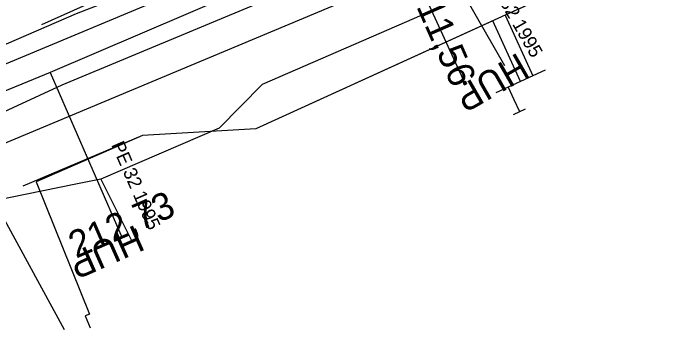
# Model space of a CAD drawing. Extents: x -746464 to -745690, y -1051581 to -1049993.
# Drawn here: x -746343.22 to -746318.26, y -1050927.68 to -1050915.48 of the extents above; entities that cross this region are included whole.
import ezdxf

# ---------------------------------------------------------------- set-up
doc = ezdxf.new("R2010")
doc.units = 0
for name, color, linetype in [('04_CETIN_sdelovaci_podzem', 7, 'Continuous'), ('48_Prazs_plynarenska_STL', 7, 'Continuous'), ('48_Prazs_plynarenska_STL_popisy', 7, 'Continuous'), ('51_PVaK_kanal_jednotna_overena poloha_rad', 7, 'Continuous'), ('51_PVaK_kanal_popisy', 7, 'Continuous'), ('51_PVaK_vodovod_chranicky_objekty', 7, 'Continuous'), ('51_PVaK_vodovod_overena poloha_pripojka', 7, 'Continuous'), ('51_PVaK_vodovod_overena poloha_rad', 7, 'Continuous'), ('55_PREdi_NN', 7, 'Continuous'), ('55_PREdi_NN_pripojovaci_misto', 7, 'Continuous')]:
    doc.layers.add(name, color=color, linetype=linetype)

msp = doc.modelspace()

# ---------------------------------------------------------------- linework, layer by layer
at = {"layer": '04_CETIN_sdelovaci_podzem'}
for points in [[(-746315.95, -1050910.27), (-746334, -1050918.11), (-746335.59, -1050919.73), (-746339.98, -1050921.62)], [(-746346.12, -1050918.43), (-746334.62, -1050913.63), (-746330.71, -1050911.97), (-746327.76, -1050910.71)], [(-746339.98, -1050921.62), (-746340.96, -1050921.82)], [(-746339.98, -1050921.62), (-746338.8, -1050923.97)], [(-746340.96, -1050921.82), (-746343.95, -1050922.43)], [(-746343.95, -1050922.43), (-746341.34, -1050927.2)]]:
    msp.add_lwpolyline(points, dxfattribs=at)
at = {"layer": '48_Prazs_plynarenska_STL'}
for points in [[(-746327.22, -1050911.55), (-746328.21, -1050911.82), (-746341.86, -1050917.67), (-746359.38, -1050924.87), (-746365.79, -1050928.01), (-746368.18, -1050929.18), (-746377.33, -1050931.54), (-746388.65, -1050934.51), (-746391.55, -1050935.26), (-746400.4, -1050936.71), (-746422.61, -1050940.19), (-746437.56, -1050942.53), (-746446.95, -1050943.92), (-746453.64, -1050944.15), (-746458.107, -1050944.381)], [(-746328.21, -1050911.82), (-746325.009, -1050917.409)], [(-746341.86, -1050917.67), (-746339.187, -1050923.798)]]:
    msp.add_lwpolyline(points, dxfattribs=at)
at = {"layer": '51_PVaK_kanal_jednotna_overena poloha_rad'}
msp.add_lwpolyline([(-746373.31, -1050932.76), (-746359.997, -1050927.185), (-746343.302, -1050920.194), (-746331.403, -1050915.211), (-746328.82, -1050914.13)], dxfattribs=at)
at = {"layer": '51_PVaK_vodovod_chranicky_objekty'}
for p, q in [((-746326.454, -1050917.994), (-746326.503, -1050918.127)), ((-746326.454, -1050917.994), (-746326.472, -1050918.003)), ((-746326.454, -1050917.994), (-746326.446, -1050918.013)), ((-746326.545, -1050918.036), (-746326.527, -1050918.028)), ((-746326.545, -1050918.036), (-746326.412, -1050918.085)), ((-746326.545, -1050918.036), (-746326.536, -1050918.054)), ((-746326.503, -1050918.127), (-746326.511, -1050918.109)), ((-746326.503, -1050918.127), (-746326.485, -1050918.119)), ((-746326.412, -1050918.085), (-746326.43, -1050918.094)), ((-746326.412, -1050918.085), (-746326.421, -1050918.067))]:
    msp.add_line(p, q, dxfattribs=at)
msp.add_lwpolyline([(-746326.458, -1050918.106), (-746326.453, -1050918.104), (-746326.449, -1050918.101), (-746326.445, -1050918.098), (-746326.441, -1050918.094), (-746326.438, -1050918.089), (-746326.435, -1050918.085), (-746326.433, -1050918.081), (-746326.431, -1050918.075), (-746326.43, -1050918.07), (-746326.429, -1050918.065), (-746326.428, -1050918.06), (-746326.429, -1050918.054), (-746326.43, -1050918.049), (-746326.431, -1050918.044), (-746326.433, -1050918.04), (-746326.435, -1050918.035), (-746326.438, -1050918.031), (-746326.441, -1050918.027), (-746326.445, -1050918.023), (-746326.45, -1050918.02), (-746326.454, -1050918.018), (-746326.459, -1050918.015), (-746326.464, -1050918.013), (-746326.469, -1050918.012), (-746326.474, -1050918.011), (-746326.48, -1050918.011), (-746326.485, -1050918.011), (-746326.49, -1050918.012), (-746326.495, -1050918.013), (-746326.499, -1050918.015), (-746326.504, -1050918.017), (-746326.508, -1050918.02), (-746326.512, -1050918.023), (-746326.516, -1050918.027), (-746326.519, -1050918.032), (-746326.522, -1050918.036), (-746326.524, -1050918.041), (-746326.526, -1050918.046), (-746326.527, -1050918.051), (-746326.528, -1050918.056), (-746326.529, -1050918.062), (-746326.528, -1050918.067), (-746326.527, -1050918.072), (-746326.526, -1050918.077), (-746326.524, -1050918.082), (-746326.522, -1050918.086), (-746326.519, -1050918.09), (-746326.516, -1050918.094), (-746326.512, -1050918.098), (-746326.507, -1050918.101), (-746326.503, -1050918.104), (-746326.498, -1050918.106), (-746326.493, -1050918.108), (-746326.488, -1050918.109), (-746326.483, -1050918.11), (-746326.477, -1050918.111), (-746326.472, -1050918.111), (-746326.467, -1050918.109), (-746326.462, -1050918.108), (-746326.458, -1050918.106)], dxfattribs=at)
at = {"layer": '51_PVaK_vodovod_overena poloha_pripojka'}
msp.add_line((-746328.67, -1050913.3), (-746326.48, -1050918.06), dxfattribs=at)
at = {"layer": '51_PVaK_vodovod_overena poloha_rad'}
msp.add_lwpolyline([(-746355.62, -1050924.84), (-746354.97, -1050924.39), (-746341.41, -1050918.13), (-746328.79, -1050912.86), (-746327.26, -1050912.03)], dxfattribs=at)
at = {"layer": '55_PREdi_NN'}
for points in [[(-746281.522, -1050896.823), (-746294.264, -1050901.541), (-746307.86, -1050907.112), (-746321.377, -1050913.022), (-746323.084, -1050914.677), (-746324.688, -1050915.408), (-746334.232, -1050919.757), (-746338.437, -1050920.008), (-746342.875, -1050921.877)], [(-746298.431, -1050905.767), (-746299.315, -1050903.679), (-746321.377, -1050913.022), (-746323.084, -1050914.677), (-746324.988, -1050915.544), (-746323.961, -1050917.796)], [(-746367.694, -1050926.1), (-746367.328, -1050926.942), (-746340.882, -1050915.479), (-746330.127, -1050911.321), (-746331.539, -1050907.46), (-746332.496, -1050908.047), (-746333.151, -1050908.415)], [(-746329.905, -1050911.209), (-746339.088, -1050914.507), (-746342.173, -1050915.9)], [(-746324.415, -1050918.004), (-746325.442, -1050915.752), (-746334.232, -1050919.757), (-746338.437, -1050920.008), (-746342.371, -1050921.726), (-746340.393, -1050926.623), (-746340.56, -1050926.692), (-746340.377, -1050927.135)], [(-746323.506, -1050917.589), (-746323.961, -1050917.796), (-746324.415, -1050918.004), (-746324.87, -1050918.211), (-746325.325, -1050918.419)], [(-746324.87, -1050918.211), (-746324.663, -1050918.666)]]:
    msp.add_lwpolyline(points, dxfattribs=at)
at = {"layer": '55_PREdi_NN_pripojovaci_misto'}
for p, q in [((-746324.663, -1050918.666), (-746324.452, -1050919.119)), ((-746324.678, -1050919.225), (-746324.225, -1050919.013))]:
    msp.add_line(p, q, dxfattribs=at)

# ---------------------------------------------------------------- texts
at = {"layer": '48_Prazs_plynarenska_STL_popisy'}
for s, height, rotation, p in [('PE 32 1995', 0.5, 299.8012, (-746325.734, -1050914.132)), ('HUP', 1, 210, (-746324.509, -1050916.909)), ('PE 32 1995', 0.5, 293.5666, (-746339.6, -1050920.35)), ('HUP', 1, 204, (-746338.687, -1050923.298))]:
    msp.add_text(s, height=height, rotation=rotation, dxfattribs=at).set_placement(p)
at = {"layer": '51_PVaK_kanal_popisy'}
for s, rotation, p in [('211,56', 293.7803, (-746328.589, -1050914.538)), ('212,73', 23.4822, (-746340.894, -1050924.573))]:
    msp.add_text(s, height=1, rotation=rotation, dxfattribs=at).set_placement(p)

doc.saveas('drawing.dxf')
